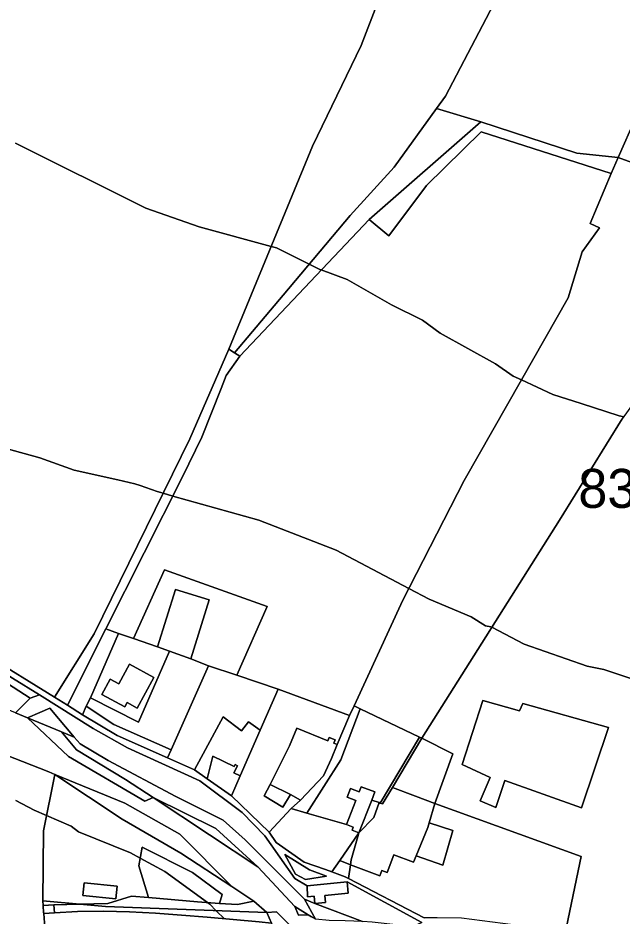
# Model space of a CAD drawing. Extents: x -477304 to -465429, y -1159113 to -1149210.
# Drawn here: x -471587.8 to -471355.6, y -1153573.3 to -1153227.7 of the extents above; entities that cross this region are included whole.
import ezdxf

# ---------------------------------------------------------------- set-up
doc = ezdxf.new("R2010")
doc.units = 0
for name, color, linetype in [('BPEJ_s', 7, 'Continuous'), ('ostatni_s', 7, 'Continuous'), ('PUPFL_s', 7, 'Continuous'), ('trav_porost_s', 7, 'Continuous'), ('voda_s', 7, 'Continuous'), ('zahrada_s', 7, 'Continuous')]:
    doc.layers.add(name, color=color, linetype=linetype)

msp = doc.modelspace()

# ---------------------------------------------------------------- linework, layer by layer
at = {"layer": 'BPEJ_s'}
for points in [[(-471588.75, -1153275.95), (-471538.65, -1153300.94), (-471518.24, -1153308.16), (-471490.55, -1153315.68), (-471488.48, -1153316.24), (-471475.94, -1153322.51), (-471472.33, -1153324.32), (-471471.84, -1153324.5), (-471471.27, -1153324.7), (-471461.28, -1153328.35), (-471444.27, -1153338.13), (-471432.37, -1153344.08), (-471425.57, -1153348.97), (-471404.31, -1153360.87), (-471397.51, -1153365.55), (-471394.33, -1153367.01), (-471382.21, -1153372.57), (-471371.38, -1153376.09), (-471356.7, -1153380.85), (-471354.98, -1153381.24)], [(-471354.98, -1153381.24), (-471356.7, -1153380.85), (-471371.38, -1153376.09), (-471382.21, -1153372.57), (-471394.33, -1153367.01), (-471397.51, -1153365.55), (-471404.31, -1153360.87), (-471425.57, -1153348.97), (-471432.37, -1153344.08), (-471444.27, -1153338.13), (-471461.28, -1153328.35), (-471471.27, -1153324.7), (-471471.84, -1153324.5), (-471472.33, -1153324.32), (-471475.94, -1153322.51), (-471488.48, -1153316.24), (-471490.55, -1153315.68), (-471518.24, -1153308.16), (-471538.65, -1153300.94), (-471588.75, -1153275.95)], [(-471346.92, -1153483.73), (-471362.65, -1153478.42), (-471369.03, -1153477.14), (-471393.26, -1153468.64), (-471405.71, -1153462.21), (-471405.92, -1153462.1), (-471406.01, -1153462.05), (-471408.14, -1153461.62), (-471413.67, -1153458.22), (-471429.82, -1153451.42), (-471437.62, -1153447.29), (-471465.53, -1153432.5), (-471495.28, -1153421.03), (-471528.32, -1153411.69), (-471532.02, -1153410.65), (-471532.92, -1153410.39), (-471534.39, -1153409.97), (-471540.92, -1153407.69), (-471542.9, -1153407), (-471549.45, -1153405.51), (-471566.28, -1153401.68), (-471579.45, -1153397.01), (-471604.11, -1153390.21)], [(-471604.11, -1153390.21), (-471579.45, -1153397.01), (-471566.28, -1153401.68), (-471549.45, -1153405.51), (-471542.9, -1153407), (-471540.92, -1153407.69), (-471534.39, -1153409.97), (-471532.92, -1153410.39), (-471532.02, -1153410.65), (-471528.32, -1153411.69), (-471495.28, -1153421.03), (-471465.53, -1153432.5), (-471437.62, -1153447.29), (-471429.82, -1153451.42), (-471413.67, -1153458.22), (-471408.14, -1153461.62), (-471406.01, -1153462.05), (-471405.92, -1153462.1), (-471405.71, -1153462.21), (-471393.26, -1153468.64), (-471369.03, -1153477.14), (-471362.65, -1153478.42), (-471346.92, -1153483.73)], [(-471588.64, -1153528.88), (-471581.58, -1153532.62), (-471576.86, -1153534.66), (-471567.34, -1153538.78), (-471564.58, -1153540.91), (-471544.6, -1153548.98), (-471540.84, -1153551.04), (-471531.42, -1153556.21), (-471514.96, -1153568.14), (-471514.41, -1153568.54), (-471514.14, -1153568.8), (-471511.62, -1153571.26), (-471508.41, -1153574.37)], [(-471508.41, -1153574.37), (-471511.62, -1153571.26), (-471514.14, -1153568.8), (-471514.41, -1153568.54), (-471514.96, -1153568.14), (-471531.42, -1153556.21), (-471540.84, -1153551.04), (-471544.6, -1153548.98), (-471564.58, -1153540.91), (-471567.34, -1153538.78), (-471576.86, -1153534.66), (-471581.58, -1153532.62), (-471588.64, -1153528.88)]]:
    msp.add_lwpolyline(points, dxfattribs=at)
at = {"layer": 'ostatni_s'}
for points in [[(-471452.89, -1153305.25), (-471502.61, -1153357.86), (-471504.57, -1153356.6), (-471485.88, -1153334.34), (-471460.15, -1153303.71), (-471443.17, -1153285.2), (-471426.91, -1153262.6), (-471409.89, -1153267.73)], [(-471507.84, -1153365.29), (-471509.71, -1153370.34), (-471517.12, -1153389.03), (-471524.62, -1153404.35), (-471554.05, -1153462.8), (-471568.84, -1153492.14), (-471573.79, -1153489.04), (-471558.53, -1153464.67), (-471521.74, -1153389.71), (-471506.78, -1153355.15), (-471504.57, -1153356.6), (-471502.61, -1153357.86)], [(-471534.2, -1153469.77), (-471527.27, -1153447.63), (-471514.29, -1153451.69), (-471521.39, -1153474.38), (-471529.57, -1153471.42)], [(-471549.14, -1153464.58), (-471559.91, -1153489.33), (-471561.62, -1153492.57), (-471563.06, -1153495.82), (-471568.84, -1153492.14), (-471554.05, -1153462.8)], [(-471529.57, -1153471.42), (-471541.48, -1153498.66), (-471559.91, -1153489.33), (-471549.14, -1153464.58), (-471543.48, -1153466.47), (-471534.2, -1153469.77)], [(-471551.01, -1153499.66), (-471561.62, -1153492.57), (-471559.91, -1153489.33), (-471541.48, -1153498.66), (-471529.57, -1153471.42), (-471521.39, -1153474.38), (-471514.6, -1153477.07), (-471528.97, -1153509.39)], [(-471583.17, -1153489.5), (-471605.05, -1153475.41), (-471600.48, -1153475.38), (-471579.52, -1153488.14)], [(-471545.88, -1153491.15), (-471541.99, -1153493.29), (-471535.61, -1153481.55), (-471544.93, -1153476.42), (-471549.06, -1153484.01), (-471552.36, -1153482.2), (-471555.54, -1153488.03), (-471546.75, -1153492.77)], [(-471549.06, -1153484.01), (-471544.93, -1153476.42), (-471535.61, -1153481.55), (-471541.99, -1153493.29), (-471545.88, -1153491.15), (-471546.75, -1153492.77), (-471555.54, -1153488.03), (-471552.36, -1153482.2)], [(-471583.17, -1153489.5), (-471579.52, -1153488.14), (-471558.97, -1153501.2), (-471545.73, -1153508.6), (-471517.91, -1153521.27), (-471501.67, -1153533.48), (-471492.96, -1153542.4), (-471481.37, -1153558.81), (-471476.72, -1153561.65), (-471476.49, -1153565.93), (-471473.95, -1153565.7), (-471473.7, -1153568.51), (-471477.72, -1153566.83), (-471500.44, -1153544.02), (-471508.98, -1153536.47), (-471527.22, -1153527.31), (-471553.13, -1153513.45), (-471563.98, -1153507.04), (-471566.24, -1153504.49), (-471575.65, -1153493.28), (-471579.39, -1153494.97), (-471584.16, -1153497.07), (-471588.75, -1153495.17)], [(-471575.65, -1153493.28), (-471566.24, -1153504.49), (-471571.1, -1153502.48), (-471584.16, -1153497.07), (-471579.39, -1153494.97)], [(-471561.62, -1153492.57), (-471551.01, -1153499.66), (-471528.97, -1153509.39), (-471530.34, -1153512.46), (-471549.69, -1153503.87), (-471563.06, -1153495.82)], [(-471465.18, -1153507.31), (-471460.34, -1153496.2), (-471458.64, -1153492.44), (-471456.34, -1153493.54), (-471463.79, -1153513.26), (-471476.79, -1153533.71), (-471482.82, -1153531.98), (-471479.29, -1153528.77), (-471470.44, -1153519.36), (-471467.36, -1153512.68)], [(-471494.71, -1153501.78), (-471502.41, -1153519.33), (-471504.81, -1153518.17), (-471503.46, -1153515.45), (-471504.34, -1153515.02), (-471504.7, -1153515.74), (-471512.9, -1153511.77), (-471515.1, -1153520.51), (-471519.92, -1153517.09), (-471508.9, -1153496.64), (-471501.93, -1153502.05), (-471499.21, -1153498.61)], [(-471483.09, -1153526.56), (-471490.83, -1153522.73), (-471484.71, -1153510.36), (-471483.48, -1153507.85), (-471480.69, -1153500.99), (-471468.74, -1153505.85), (-471468.22, -1153504.56), (-471465.9, -1153505.5), (-471466.43, -1153506.8), (-471465.18, -1153507.31), (-471467.36, -1153512.68), (-471470.44, -1153519.36), (-471479.29, -1153528.77)], [(-471451.86, -1153528.76), (-471456.79, -1153541.23), (-471459.4, -1153540.22), (-471458.97, -1153539.1), (-471461.58, -1153538.09), (-471458, -1153528.86), (-471461.26, -1153527.59), (-471459.96, -1153524.23), (-471456.69, -1153525.5), (-471455.94, -1153523.54), (-471450.71, -1153525.57)], [(-471460.06, -1153553.56), (-471459.8, -1153551.67), (-471457.25, -1153542.74), (-471456.79, -1153541.23), (-471451.05, -1153535.33), (-471449.04, -1153529.67), (-471448.61, -1153529.81), (-471447.68, -1153530.11), (-471443.81, -1153523.81), (-471435.03, -1153527.18), (-471427.53, -1153530), (-471429.75, -1153537.38), (-471430.32, -1153539.27), (-471434.78, -1153550.08), (-471435.81, -1153552.58), (-471443.31, -1153549.76), (-471445.89, -1153556.61), (-471447.99, -1153555.82), (-471448.76, -1153557.86), (-471455.87, -1153555.19)], [(-471456.79, -1153541.23), (-471464.12, -1153551.99), (-471467.22, -1153556.34), (-471469.57, -1153555.36), (-471477.81, -1153552.6), (-471488.53, -1153545.04), (-471491.25, -1153541.03), (-471482.82, -1153531.98), (-471476.79, -1153533.71), (-471461.58, -1153538.09), (-471458.97, -1153539.1), (-471459.4, -1153540.22)], [(-471457.25, -1153542.74), (-471459.8, -1153551.67), (-471460.06, -1153553.56), (-471464.12, -1153551.99), (-471456.79, -1153541.23)], [(-471475.71, -1153555.5), (-471469.26, -1153557.98), (-471477.27, -1153559.26), (-471481.12, -1153557.14), (-471485.28, -1153549.65)], [(-471550.16, -1153566.72), (-471562.85, -1153565.45), (-471562.36, -1153560.58), (-471549.67, -1153561.85)], [(-471518.79, -1153567.89), (-471510.32, -1153568.44), (-471503.49, -1153568.91), (-471497.18, -1153567.6), (-471492.17, -1153571.99), (-471554.18, -1153569.65), (-471564.11, -1153568.73), (-471553.31, -1153568.45), (-471544.26, -1153565.65), (-471537.69, -1153566.23)], [(-471462.07, -1153575.09), (-471468.25, -1153574.98), (-471473.44, -1153574.5), (-471477.72, -1153566.83), (-471473.7, -1153568.51), (-471455.45, -1153575.44)], [(-471574.11, -1153568.99), (-471578.22, -1153569.23), (-471578.28, -1153567.4), (-471564.11, -1153568.73)], [(-471573.8, -1153572.13), (-471577.95, -1153572.38), (-471577.98, -1153572.01), (-471578.22, -1153569.23), (-471574.11, -1153568.99)], [(-471564.11, -1153568.73), (-471554.18, -1153569.65), (-471492.17, -1153571.99), (-471490.44, -1153576.03), (-471495.14, -1153575.59), (-471505.1, -1153574.67), (-471515.06, -1153573.77), (-471525.03, -1153572.94), (-471535, -1153572.24), (-471544.98, -1153571.63), (-471554.98, -1153571.41), (-471564.98, -1153571.61), (-471573.8, -1153572.13), (-471574.11, -1153568.99)], [(-471554.98, -1153571.41), (-471544.98, -1153571.63), (-471535, -1153572.24), (-471525.03, -1153572.94), (-471515.06, -1153573.77), (-471505.1, -1153574.67), (-471495.14, -1153575.59), (-471490.44, -1153576.03), (-471487.5, -1153583.45), (-471509.05, -1153581.26), (-471534.83, -1153579.22), (-471553.84, -1153578.28), (-471576.31, -1153579.44), (-471575.18, -1153579.75), (-471574.14, -1153580.88), (-471576.29, -1153581.03), (-471577.2, -1153581.09), (-471577.34, -1153579.5), (-471577.95, -1153572.38), (-471573.8, -1153572.13), (-471564.98, -1153571.61)], [(-471478.59, -1153591.7), (-471481.55, -1153592.48), (-471482.43, -1153591.38), (-471482.18, -1153590.12), (-471485.05, -1153586.4), (-471486.48, -1153586.34), (-471487.5, -1153583.45), (-471490.44, -1153576.03), (-471492.17, -1153571.99), (-471488.44, -1153571.73), (-471486.92, -1153573.26), (-471483.5, -1153576.69), (-471481.08, -1153584.09), (-471480.8, -1153584.94)]]:
    msp.add_lwpolyline(points, close=True, dxfattribs=at)
at = {"layer": 'PUPFL_s'}
for points in [[(-471409.89, -1153267.73), (-471426.91, -1153262.6), (-471423.5, -1153257.84), (-471402.08, -1153216.79), (-471372.01, -1153159.16), (-471315.52, -1153041.03), (-471294.63, -1153003.13), (-471264.54, -1152966.34), (-471214.89, -1152925.22), (-471198.11, -1152926.89), (-471204.44, -1152941.64), (-471221.92, -1152935.3), (-471254.14, -1152964.53), (-471262.23, -1152973.49), (-471251.68, -1152988.09), (-471245.66, -1152992.76), (-471238.5, -1152992.21), (-471222.85, -1152979.43), (-471255.18, -1153050.37), (-471357.15, -1153281.42), (-471373.03, -1153279.7)], [(-471194.45, -1152947.23), (-471200.24, -1152943.24), (-471204.44, -1152941.64), (-471198.11, -1152926.89), (-471171.11, -1152930.79), (-471137.87, -1152929.59), (-471199.82, -1153071.95), (-471240.98, -1153169.33), (-471301.38, -1153306.43), (-471325.24, -1153293.04), (-471357.15, -1153281.42), (-471255.18, -1153050.37), (-471222.85, -1152979.43), (-471191.97, -1152958.2), (-471189.7, -1152956.54)]]:
    msp.add_lwpolyline(points, close=True, dxfattribs=at)
msp.add_lwpolyline([(-471402.08, -1153216.79), (-471423.5, -1153257.84), (-471426.91, -1153262.6), (-471443.17, -1153285.2), (-471460.15, -1153303.71), (-471485.88, -1153334.34), (-471504.57, -1153356.6), (-471506.78, -1153355.15), (-471474.68, -1153277.07), (-471455.85, -1153238.28), (-471441.95, -1153201.92)], dxfattribs=at)
at = {"layer": 'trav_porost_s'}
for points in [[(-471604.91, -1153226.81), (-471564.88, -1153174.09), (-471532.83, -1153139.24), (-471495.99, -1153172.14), (-471441.95, -1153201.92), (-471455.85, -1153238.28), (-471474.68, -1153277.07), (-471506.78, -1153355.15), (-471521.74, -1153389.71), (-471558.53, -1153464.67), (-471573.79, -1153489.04), (-471600.43, -1153472.68)], [(-471377.11, -1153578.15), (-471371.83, -1153552.82), (-471371.34, -1153550.45), (-471427.53, -1153530), (-471420.63, -1153510.83), (-471432.64, -1153504.88), (-471379.7, -1153420.99), (-471355.52, -1153382)], [(-471600.43, -1153472.68), (-471573.79, -1153489.04), (-471568.84, -1153492.14), (-471563.06, -1153495.82), (-471549.69, -1153503.87), (-471530.34, -1153512.46), (-471519.92, -1153517.09), (-471515.1, -1153520.51), (-471505.82, -1153527.09), (-471491.25, -1153541.03), (-471488.53, -1153545.04), (-471477.81, -1153552.6), (-471469.57, -1153555.36), (-471467.22, -1153556.34), (-471462.04, -1153558.22), (-471460.8, -1153558.86), (-471431.66, -1153573.95)], [(-471432.63, -1153575.78), (-471461.27, -1153560.1), (-471476.72, -1153561.65), (-471481.37, -1153558.81), (-471492.96, -1153542.4), (-471501.67, -1153533.48), (-471517.91, -1153521.27), (-471545.73, -1153508.6), (-471558.97, -1153501.2), (-471579.52, -1153488.14), (-471600.48, -1153475.38)]]:
    msp.add_lwpolyline(points, dxfattribs=at)
for points in [[(-471409.89, -1153267.73), (-471373.03, -1153279.7), (-471357.15, -1153281.42), (-471359.78, -1153287.64), (-471409.76, -1153271.56), (-471430.83, -1153292.18), (-471445.32, -1153311.57), (-471452.89, -1153305.25)], [(-471359.78, -1153287.64), (-471367.86, -1153306.78), (-471364.25, -1153308.54), (-471370.98, -1153317.75), (-471376.39, -1153335.46), (-471394.28, -1153366.92), (-471416.31, -1153405.66), (-471439.9, -1153451.73), (-471458.64, -1153492.44), (-471460.34, -1153496.2), (-471487.76, -1153485.95), (-471503.76, -1153480.65), (-471492.01, -1153454.14), (-471531.55, -1153440.04), (-471543.48, -1153466.47), (-471549.14, -1153464.58), (-471554.05, -1153462.8), (-471524.62, -1153404.35), (-471517.12, -1153389.03), (-471509.71, -1153370.34), (-471507.84, -1153365.29), (-471502.61, -1153357.86), (-471452.89, -1153305.25), (-471445.32, -1153311.57), (-471430.83, -1153292.18), (-471409.76, -1153271.56)], [(-471433.53, -1153504.44), (-471456.34, -1153493.54), (-471458.64, -1153492.44), (-471439.9, -1153451.73), (-471416.31, -1153405.66), (-471394.28, -1153366.92), (-471376.39, -1153335.46), (-471370.98, -1153317.75), (-471364.25, -1153308.54), (-471367.86, -1153306.78), (-471359.78, -1153287.64), (-471357.15, -1153281.42), (-471325.24, -1153293.04), (-471301.38, -1153306.43), (-471304.47, -1153312.29), (-471317.48, -1153329.04), (-471355.52, -1153382), (-471379.7, -1153420.99), (-471432.64, -1153504.88)], [(-471667.06, -1153478.12), (-471707.55, -1153466.84), (-471696.41, -1153466.8), (-471638.74, -1153475.62), (-471605.05, -1153475.41), (-471583.17, -1153489.5), (-471588.75, -1153495.17), (-471609.03, -1153486.77), (-471634.77, -1153485.15)], [(-471491.25, -1153541.03), (-471505.82, -1153527.09), (-471502.41, -1153519.33), (-471494.71, -1153501.78), (-471487.76, -1153485.95), (-471460.34, -1153496.2), (-471465.18, -1153507.31), (-471466.43, -1153506.8), (-471465.9, -1153505.5), (-471468.22, -1153504.56), (-471468.74, -1153505.85), (-471480.69, -1153500.99), (-471483.48, -1153507.85), (-471484.71, -1153510.36), (-471490.83, -1153522.73), (-471493.22, -1153527.09), (-471485.97, -1153531.42), (-471483.09, -1153526.56), (-471479.29, -1153528.77), (-471482.82, -1153531.98)], [(-471395.07, -1153494.34), (-471409.16, -1153490.36), (-471417.09, -1153514.97), (-471406.33, -1153519.99), (-471410.18, -1153529), (-471404.11, -1153531.54), (-471400.68, -1153521.17), (-471371.19, -1153531.61), (-471360.85, -1153500.74), (-471393.7, -1153491.53)], [(-471395.07, -1153494.34), (-471393.7, -1153491.53), (-471360.85, -1153500.74), (-471371.19, -1153531.61), (-471400.68, -1153521.17), (-471404.11, -1153531.54), (-471410.18, -1153529), (-471406.33, -1153519.99), (-471417.09, -1153514.97), (-471409.16, -1153490.36)], [(-471451.86, -1153528.76), (-471450.71, -1153525.57), (-471455.94, -1153523.54), (-471456.69, -1153525.5), (-471459.96, -1153524.23), (-471461.26, -1153527.59), (-471458, -1153528.86), (-471461.58, -1153538.09), (-471476.79, -1153533.71), (-471463.79, -1153513.26), (-471456.34, -1153493.54), (-471433.53, -1153504.44), (-471441.1, -1153517.17), (-471448.61, -1153529.81), (-471449.04, -1153529.67)], [(-471447.68, -1153530.11), (-471448.61, -1153529.81), (-471441.1, -1153517.17), (-471433.53, -1153504.44), (-471432.64, -1153504.88), (-471443.81, -1153523.81)], [(-471497.18, -1153567.6), (-471503.49, -1153568.91), (-471510.32, -1153568.44), (-471509.38, -1153564.99), (-471520.77, -1153556.5), (-471540.11, -1153546.76), (-471541.34, -1153554.01), (-471537.69, -1153566.23), (-471544.26, -1153565.65), (-471553.31, -1153568.45), (-471564.11, -1153568.73), (-471578.28, -1153567.4), (-471578.05, -1153540.54), (-471573.66, -1153518.8), (-471547.79, -1153536.01), (-471525.25, -1153549.06), (-471505.63, -1153561.95)], [(-471505.63, -1153561.95), (-471525.25, -1153549.06), (-471547.79, -1153536.01), (-471573.66, -1153518.8), (-471546.71, -1153529.86), (-471525.59, -1153541.86)], [(-471451.05, -1153535.33), (-471456.79, -1153541.23), (-471451.86, -1153528.76), (-471449.04, -1153529.67)], [(-471510.32, -1153568.44), (-471518.79, -1153567.89), (-471537.69, -1153566.23), (-471541.34, -1153554.01), (-471540.11, -1153546.76), (-471520.77, -1153556.5), (-471509.38, -1153564.99)], [(-471477.27, -1153559.26), (-471469.26, -1153557.98), (-471475.71, -1153555.5), (-471485.28, -1153549.65), (-471481.12, -1153557.14)], [(-471461.27, -1153560.1), (-471460.88, -1153564.55), (-471469.83, -1153565.34), (-471469.58, -1153568.14), (-471473.7, -1153568.51), (-471473.95, -1153565.7), (-471476.49, -1153565.93), (-471476.72, -1153561.65)], [(-471455.45, -1153575.44), (-471473.7, -1153568.51), (-471469.58, -1153568.14), (-471469.83, -1153565.34), (-471460.88, -1153564.55), (-471461.27, -1153560.1), (-471432.63, -1153575.78), (-471434.5, -1153576.74), (-471441.4, -1153576.85), (-471451.69, -1153575.64)], [(-471562.85, -1153565.45), (-471550.16, -1153566.72), (-471549.67, -1153561.85), (-471562.36, -1153560.58)]]:
    msp.add_lwpolyline(points, close=True, dxfattribs=at)
at = {"layer": 'voda_s'}
for points in [[(-471588.75, -1153495.17), (-471584.16, -1153497.07), (-471568.38, -1153511.88), (-471539.13, -1153529.16), (-471535.83, -1153527.69), (-471514.22, -1153542.02), (-471495.68, -1153554.34), (-471481.45, -1153569.62), (-471480.03, -1153572.99), (-471476.32, -1153572.8), (-471474.99, -1153573.62)], [(-471592.69, -1153511.27), (-471575.93, -1153517.76), (-471573.66, -1153518.8), (-471578.05, -1153540.54), (-471578.28, -1153567.4), (-471578.22, -1153569.23), (-471577.98, -1153572.01), (-471577.95, -1153572.38), (-471577.34, -1153579.5), (-471577.2, -1153581.09), (-471576.29, -1153581.03), (-471576.17, -1153582.12), (-471574.45, -1153597.33), (-471573.3, -1153627.84), (-471576.16, -1153665.34)], [(-471483.5, -1153576.69), (-471486.92, -1153573.26), (-471488.44, -1153571.73), (-471492.17, -1153571.99), (-471497.18, -1153567.6), (-471505.63, -1153561.95), (-471525.59, -1153541.86), (-471546.71, -1153529.86), (-471573.66, -1153518.8), (-471575.93, -1153517.76), (-471592.69, -1153511.27)]]:
    msp.add_lwpolyline(points, dxfattribs=at)
for points in [[(-471571.1, -1153502.48), (-471565.28, -1153509.3), (-471546.56, -1153520.79), (-471535.83, -1153527.69), (-471539.13, -1153529.16), (-471568.38, -1153511.88), (-471584.16, -1153497.07)], [(-471546.56, -1153520.79), (-471565.28, -1153509.3), (-471571.1, -1153502.48), (-471566.24, -1153504.49), (-471563.98, -1153507.04), (-471553.13, -1153513.45), (-471527.22, -1153527.31), (-471508.98, -1153536.47), (-471500.44, -1153544.02), (-471477.72, -1153566.83), (-471473.44, -1153574.5), (-471474.99, -1153573.62), (-471476.32, -1153572.8), (-471481.45, -1153569.62), (-471495.68, -1153554.34), (-471511.72, -1153539.63), (-471535.83, -1153527.69)], [(-471535.83, -1153527.69), (-471511.72, -1153539.63), (-471495.68, -1153554.34), (-471514.22, -1153542.02)], [(-471481.45, -1153569.62), (-471476.32, -1153572.8), (-471480.03, -1153572.99)]]:
    msp.add_lwpolyline(points, close=True, dxfattribs=at)
at = {"layer": 'zahrada_s'}
for points in [[(-471543.48, -1153466.47), (-471531.55, -1153440.04), (-471492.01, -1153454.14), (-471503.76, -1153480.65), (-471514.6, -1153477.07), (-471521.39, -1153474.38), (-471514.29, -1153451.69), (-471527.27, -1153447.63), (-471534.2, -1153469.77)], [(-471528.97, -1153509.39), (-471514.6, -1153477.07), (-471503.76, -1153480.65), (-471487.76, -1153485.95), (-471494.71, -1153501.78), (-471499.21, -1153498.61), (-471501.93, -1153502.05), (-471508.9, -1153496.64), (-471519.92, -1153517.09), (-471530.34, -1153512.46)], [(-471435.03, -1153527.18), (-471443.81, -1153523.81), (-471432.64, -1153504.88), (-471420.63, -1153510.83), (-471427.53, -1153530)], [(-471504.34, -1153515.02), (-471503.46, -1153515.45), (-471504.81, -1153518.17), (-471502.41, -1153519.33), (-471505.82, -1153527.09), (-471515.1, -1153520.51), (-471512.9, -1153511.77), (-471504.7, -1153515.74)], [(-471490.83, -1153522.73), (-471483.09, -1153526.56), (-471485.97, -1153531.42), (-471493.22, -1153527.09)], [(-471435.81, -1153552.58), (-471434.78, -1153550.08), (-471424.46, -1153553.76), (-471420.68, -1153540.39), (-471429.75, -1153537.38), (-471427.53, -1153530), (-471371.34, -1153550.45), (-471371.83, -1153552.82), (-471377.11, -1153578.15), (-471397.51, -1153576.72), (-471417.35, -1153574.15), (-471426.72, -1153573.95), (-471431.66, -1153573.95), (-471460.8, -1153558.86), (-471460.06, -1153553.56), (-471455.87, -1153555.19), (-471448.76, -1153557.86), (-471447.99, -1153555.82), (-471445.89, -1153556.61), (-471443.31, -1153549.76)], [(-471420.68, -1153540.39), (-471424.46, -1153553.76), (-471434.78, -1153550.08), (-471430.32, -1153539.27), (-471429.75, -1153537.38)], [(-471460.06, -1153553.56), (-471460.8, -1153558.86), (-471462.04, -1153558.22), (-471467.22, -1153556.34), (-471464.12, -1153551.99)]]:
    msp.add_lwpolyline(points, close=True, dxfattribs=at)

# ---------------------------------------------------------------- texts
at = {"layer": 'BPEJ_s'}
msp.add_text('83541/IV.', height=15, dxfattribs=at).set_placement((-471372.43, -1153416.25))

doc.saveas('drawing.dxf')
